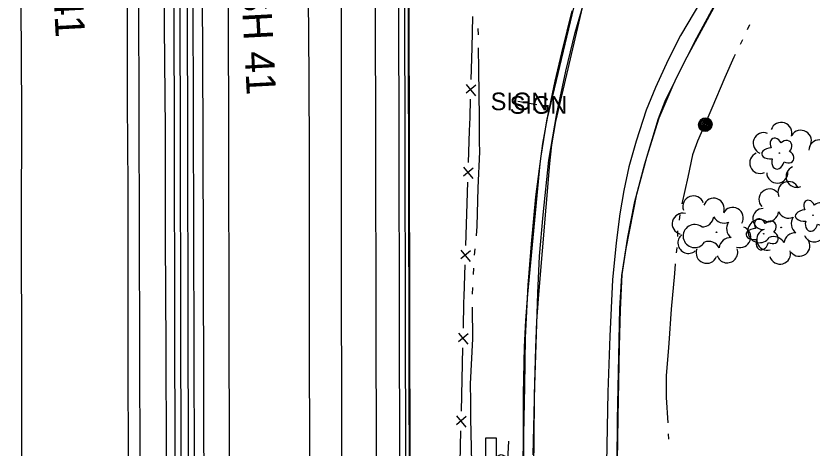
# Model space of a CAD drawing. Extents: x 588843 to 2552415, y 180129 to 269402.
# Drawn here: x 593958.1 to 594229.1, y 185127.3 to 185274.3 of the extents above; entities that cross this region are included whole.
import ezdxf

# ---------------------------------------------------------------- set-up
doc = ezdxf.new("R2010")
doc.units = 0
for name, color, linetype in [('Default', 7, 'Continuous'), ('E_FEN_P', 7, 'Continuous'), ('E_LAND_TreeLine_P', 7, 'Continuous'), ('E_LAND_Vegetation', 7, 'Continuous'), ('E_MISCPROP', 7, 'Continuous'), ('E_RDWY', 7, 'Continuous'), ('E_RDWY_AsphConc', 7, 'Continuous'), ('E_RDWY_Gravel', 7, 'Continuous'), ('E_RDWY_PavtEdge', 7, 'Continuous'), ('E_RDWY_Text', 7, 'Continuous'), ('E_SGN', 7, 'Continuous'), ('E_STRUCT', 7, 'Continuous'), ('E_WTR_P', 7, 'Continuous'), ('P_RDWY_BarrierConc', 7, 'Continuous'), ('P_RDWY_PavtEdge', 7, 'Continuous'), ('P_STRUCT', 7, 'Continuous'), ('P_WAL', 7, 'Continuous')]:
    doc.layers.add(name, color=color, linetype=linetype)

# ---------------------------------------------------------------- blocks, each defined once
blk = doc.blocks.new('POLE')
at = {"layer": 'Default'}
for radius in [4.46, 3.35, 2.23, 1.12]:
    blk.add_circle((0, 0), radius, dxfattribs=at)
blk = doc.blocks.new('CTRE')
at = {"layer": 'Default'}
blk.add_circle((0, 0), 0.223, dxfattribs=at)
for centre, start, end in [((-11.97, 8.96), 280.2067, 5.9716), ((1.81, 14.92), 220.2113, 305.9762), ((13.83, 5.89), 160.2113, 245.9762), ((-13.83, -5.9), 340.2113, 65.9762), ((12.03, -9.04), 185.9272, 100.2511), ((-1.81, -14.93), 40.2113, 125.9762)]:
    blk.add_arc(centre, 7.87, start, end, dxfattribs=at)
blk = doc.blocks.new('DTRE')
at = {"layer": 'Default'}
blk.add_circle((-0.18, 0), 0.183, dxfattribs=at)
for centre, major_axis, ratio in [((-1.87, 5.32), (1.36, -4.98), 0.782863), ((4.06, 2.74), (-5.27, -2.93), 0.691916), ((-5.87, 0.15), (4.93, -0.12), 0.832022), ((-2.49, -5.24), (1.8, 4.86), 0.716896), ((3.54, -3.71), (-5.01, 4.58), 0.560249)]:
    blk.add_ellipse(centre, major_axis=major_axis, ratio=ratio, start_param=1.570796, end_param=4.712389, dxfattribs=at)
blk = doc.blocks.new('BSGN_1')
at = {"layer": 'Default'}
blk.add_text('SIGN', height=12, dxfattribs=at).set_placement((-18.56, -6))
blk = doc.blocks.new('SGN_1')
at = {"layer": 'Default'}
blk.add_lwpolyline([(-3.5, -15), (-10.5, -15), (-10.5, 15), (-3.5, 15)], close=True, dxfattribs=at)
blk.add_circle((0, 0), 3.5, dxfattribs=at)
blk = doc.blocks.new('POLE_3')
at = {"layer": 'E_MISCPROP'}
for radius in [14.6, 11, 7.32, 3.66]:
    blk.add_circle((0, 0), radius, dxfattribs=at)

msp = doc.modelspace()

# ---------------------------------------------------------------- linework, layer by layer
at = {"layer": 'E_FEN_P'}
for p, q in [((594114.66, 185250.71), (594111.38, 185247.98)), ((594111.4, 185250.98), (594114.56, 185247.14)), ((594113.77, 185222.51), (594110.48, 185219.8)), ((594110.51, 185222.79), (594113.65, 185218.93)), ((594112.83, 185194.32), (594109.54, 185191.6)), ((594109.57, 185194.6), (594112.71, 185190.74)), ((594108.74, 185166.39), (594111.92, 185162.56)), ((594112, 185166.14), (594108.74, 185163.39)), ((594108.1, 185138.19), (594111.28, 185134.36)), ((594111.36, 185137.94), (594108.1, 185135.19))]:
    msp.add_line(p, q, dxfattribs=at)
for points in [[(594113.57, 185274.13), (594113.26, 185263.36)], [(594113.26, 185263.36), (594112.95, 185252.59)], [(594112.76, 185245.93), (594112.59, 185239.72), (594112.43, 185235.16)], [(594112.43, 185235.16), (594112.08, 185224.4)], [(594111.85, 185217.73), (594111.49, 185206.97)], [(594111.49, 185206.97), (594111.14, 185196.21)], [(594110.91, 185189.54), (594110.55, 185178.78)], [(594110.55, 185178.78), (594110.49, 185176.8), (594110.29, 185168.01)], [(594110.13, 185161.34), (594109.89, 185150.58)], [(594109.89, 185150.58), (594109.64, 185139.81)], [(594109.49, 185133.14), (594109.24, 185122.38)]]:
    msp.add_lwpolyline(points, dxfattribs=at)
at = {"layer": 'E_LAND_TreeLine_P'}
for centre, start, end in [((594218.63, 185234.46), 341.8276, 161.8276), ((594212.66, 185230.96), 68.5899, 248.5899), ((594225.27, 185231.78), 329.5192, 149.5192), ((594231.59, 185228.51), 358.3113, 178.3113), ((594211.5, 185224.27), 112.69, 292.69), ((594217.26, 185221), 181.7306, 1.7306), ((594223.87, 185219.59), 112.69, 292.69), ((594221.09, 185214.33), 23.5027, 203.5027), ((594214.62, 185211.8), 42.2028, 222.2028), ((594188.7, 185209.43), 20.0576, 200.0576), ((594195.64, 185208.65), 340.5966, 160.5966), ((594185.1, 185203.56), 75.7659, 255.7659), ((594202.11, 185205.53), 330.8577, 150.8577), ((594212.53, 185205.18), 90.7295, 270.7295), ((594204.63, 185199.05), 250.562, 70.562), ((594213.85, 185198.17), 106.7222, 286.7222), ((594229.84, 185200.97), 202.8268, 22.8268), ((594187.04, 185197.07), 129.9843, 309.9843), ((594224.79, 185196.11), 217.1603, 37.1603), ((594193.23, 185193.72), 158.7563, 338.7563), ((594200.2, 185193.86), 198.8081, 18.8081), ((594218.22, 185193.43), 195.3589, 15.3589)]:
    msp.add_arc(centre, 3.6, start, end, dxfattribs=at)
at = {"layer": 'E_RDWY'}
for points in [[(594134.22, 185124.9), (594134.77, 185148.54), (594135.77, 185179.97), (594136.28, 185192.54), (594137.54, 185206.61), (594139.46, 185225.22), (594142.23, 185241.02), (594145.31, 185255.47), (594148.51, 185268.59), (594152.45, 185282.37), (594157.29, 185297.1), (594162.7, 185312.29), (594168.06, 185326.49), (594174.07, 185340.63), (594177.55, 185350.43), (594179.74, 185357.88), (594182.42, 185369.81), (594184.51, 185378.76), (594157, 185390.78), (594131.51, 185401.82), (594107.85, 185411.56), (594080.85, 185423.3), (594069.33, 185428.3)], [(593960.11, 185118.13), (593960.11, 185156.58), (593960.05, 185202.8), (593960.09, 185241.65), (593959.88, 185278.24), (593959.89, 185323.37), (593959.78, 185360.75), (593959.65, 185393.32), (593959.87, 185420.54)], [(593996.46, 185124.29), (593996.36, 185155.17), (593996.3, 185186.28), (593996.32, 185216.24), (593996.09, 185244.79), (593996.03, 185281.16), (593995.91, 185318.32), (593995.88, 185353.01), (593995.73, 185384.05), (593995.63, 185404.88)], [(594023.34, 184682.26), (594023.25, 184709.56), (594023.04, 184739.91), (594023, 184778.2), (594022.82, 184818.16), (594022.67, 184861.06), (594022.65, 184896.86), (594022.58, 184934.07), (594022.62, 184972.8), (594022.48, 185013.2), (594022.39, 185057.62), (594022.2, 185103.22), (594022.12, 185147.96), (594021.99, 185189.79), (594021.86, 185234.19), (594021.61, 185282.87), (594021.71, 185325.21), (594022.01, 185370.2), (594022.14, 185393.45)], [(594058.92, 184785.01), (594058.82, 184814.32), (594058.74, 184856.48), (594058.72, 184888.42), (594058.64, 184920.39), (594058.61, 184955.57), (594058.47, 184990.54), (594058.38, 185026.41), (594058.18, 185063.12), (594058.32, 185096.32), (594058.13, 185129.63), (594058.04, 185158.77), (594058.03, 185187.99), (594057.99, 185226.54), (594057.97, 185253.66), (594057.64, 185280.67), (594057.82, 185338.96), (594057.67, 185356.32), (594057.68, 185378.51)], [(594205.01, 185297.7), (594197.71, 185288.63), (594191.17, 185279.04), (594184.31, 185267.59), (594180.15, 185259.31), (594175.77, 185249.91), (594172.69, 185242.19), (594169.22, 185231.66), (594166.77, 185222.94), (594165.07, 185214.83), (594163.62, 185206.9), (594162.45, 185197.1), (594161.23, 185184.44), (594160.28, 185165.36), (594159.58, 185146.27), (594159.15, 185122.07), (594158.92, 185089.58), (594158.3, 185056.12), (594157.54, 185024.13), (594157.54, 184999.97), (594157.9, 184963.47), (594157.95, 184939.34), (594157.87, 184908.64), (594157.93, 184877.55)]]:
    msp.add_lwpolyline(points, dxfattribs=at)
at = {"layer": 'E_RDWY_AsphConc'}
for points in [[(594130.88, 185129.47), (594130.91, 185145.59), (594131.24, 185161.71), (594131.24, 185161.71), (594131.63, 185170.69), (594132.32, 185179.65), (594132.32, 185179.65), (594136.57, 185224), (594136.57, 185224), (594137.44, 185230.92), (594137.44, 185230.92), (594139.09, 185239.51), (594139.09, 185239.51), (594148.71, 185279.92)], [(594126.56, 185003.75), (594129.25, 185025.49), (594129.96, 185078.42), (594130.88, 185129.47)]]:
    msp.add_lwpolyline(points, dxfattribs=at)
at = {"layer": 'E_RDWY_Gravel'}
for points in [[(594206.85, 185296.39), (594204.06, 185290.22), (594196.29, 185278.11), (594185.81, 185259), (594178.98, 185245.18), (594176.68, 185239.29), (594172.05, 185223.82), (594168.57, 185210.58), (594166.27, 185198.96), (594164.27, 185185.91), (594163.54, 185174.75), (594162.74, 185136.89), (594162.46, 185092.64), (594161.97, 185052.64), (594160.68, 185034.89), (594158.87, 185001), (594157.65, 184988.33)], [(594162.49, 185084.8), (594162.6, 185092.14), (594162.65, 185108.34), (594162.87, 185122.73), (594163.16, 185137.82), (594163.56, 185161.78), (594163.86, 185174.27), (594164.52, 185186.26), (594165.87, 185195.19), (594169.49, 185213.65), (594172.84, 185226.25), (594177.04, 185239.65), (594182.16, 185251.54), (594189.2, 185265.53), (594197.1, 185280.32), (594202.43, 185288.61), (594205.21, 185293.22), (594207.19, 185297.28)], [(594147.37, 185276.04), (594143.77, 185261.7), (594141.59, 185252.12), (594138.69, 185238.58), (594136.75, 185226.6), (594134.97, 185212.73), (594133.45, 185196.73), (594132.38, 185182.73), (594131.44, 185164.88), (594131.2, 185148.25), (594130.89, 185131.97), (594130.83, 185115.83)], [(594126.56, 185003.75), (594123.3, 185024.95), (594123.17, 185077.93), (594125.89, 185129.58)]]:
    msp.add_lwpolyline(points, dxfattribs=at)
at = {"layer": 'E_RDWY_PavtEdge'}
for points in [[(594134.49, 185129.21), (594134.67, 185145.31), (594135.06, 185161.39), (594135.06, 185161.39), (594135.46, 185170.45), (594136.07, 185179.49), (594136.07, 185179.49), (594139.81, 185224.08), (594139.81, 185224.08), (594140.51, 185230.41), (594140.51, 185230.41), (594141.93, 185238.31), (594141.93, 185238.31), (594151.43, 185279.08), (594151.43, 185279.08), (594152.95, 185284.79), (594154.72, 185290.43), (594154.72, 185290.43), (594158.68, 185301.7), (594162.89, 185312.88), (594162.89, 185312.88)], [(594134.46, 184962.71), (594133.89, 185025.51), (594133.72, 185078.15), (594134.49, 185129.21)]]:
    msp.add_lwpolyline(points, dxfattribs=at)
at = {"layer": 'E_SGN'}
msp.add_lwpolyline([(594135.46, 185243.98), (594128.98, 185245.2)], dxfattribs=at)
at = {"layer": 'E_STRUCT'}
for points in [[(593940.03, 185437.58), (594091.04, 185372.39), (594091.42, 185371.08), (594091.82, 185162.88), (594092.22, 184996.64), (594092.65, 184834.31), (594092.95, 184677.06)], [(594007.57, 185399.67), (594008.45, 185379.96), (594008.58, 185346.39), (594008.62, 185302.69), (594008.59, 185270.63), (594008.85, 185235.62), (594008.95, 185198.53), (594009.16, 185161.43), (594009.23, 185125.36), (594009.42, 185092.69), (594009.24, 185064.46), (594009.4, 185031), (594009.61, 184996.11), (594009.68, 184962.18), (594009.8, 184932.13), (594009.91, 184898.48), (594010.17, 184858.49), (594010.07, 184823.02), (594010.32, 184787.4), (594010.45, 184753.11), (594010.69, 184718.6), (594010.65, 184679.45), (594010.55, 184642.38), (594010.12, 184601.49)], [(594070.34, 184832.43), (594069.78, 184870.55), (594069.64, 184910.08), (594069.4, 184945.47), (594069.43, 184982.11), (594069.44, 185018.32), (594069.3, 185050.57), (594069.18, 185084.48), (594069.08, 185115.73), (594069.05, 185146.25), (594068.97, 185177.88), (594068.98, 185210.48), (594068.94, 185241.38), (594068.93, 185280.5), (594068.89, 185321.81), (594068.74, 185353.46), (594069.71, 185365.04)]]:
    msp.add_lwpolyline(points, dxfattribs=at)
at = {"layer": 'E_WTR_P'}
for points in [[(594115.52, 185267.8), (594115.49, 185270.01)], [(594207.86, 185271.23), (594207.05, 185269.55)], [(594205.42, 185266.18), (594204.6, 185264.5)], [(594115.95, 185231.4), (594115.89, 185239.71), (594115.7, 185255.89), (594115.59, 185263.39)], [(594202.98, 185261.14), (594202.53, 185260.2), (594199.4, 185253.37), (594194.96, 185242.86), (594192.11, 185236.33)], [(594192.11, 185236.33), (594190.07, 185231.67), (594188.38, 185227.03), (594186.87, 185219.43), (594184.79, 185210.33)], [(594114.83, 185199.45), (594115.14, 185202.78), (594115.43, 185215.74), (594115.98, 185228.02), (594115.95, 185231.4)], [(594184.12, 185206.66), (594183.84, 185204.81)], [(594183.35, 185201.11), (594183.25, 185199.24)], [(594114.21, 185192.86), (594114.41, 185195.06)], [(594183.06, 185195.51), (594183.05, 185195.33), (594182.89, 185193.64)], [(594113.85, 185186.25), (594113.96, 185188.46)], [(594182.55, 185189.92), (594182.25, 185186.65), (594181.2, 185174.56), (594180.37, 185162.91)], [(594113.5, 185179.65), (594113.62, 185181.85)], [(594112.93, 185143.26), (594112.87, 185149.08), (594113.6, 185164.39), (594113.5, 185175.23)], [(594180.37, 185162.91), (594180.16, 185160.01), (594179.43, 185151.93), (594179.41, 185144.51), (594180.05, 185135.88)], [(594113.13, 185111.28), (594113.37, 185117.25), (594112.98, 185137.48), (594112.93, 185143.26)], [(594180.17, 185132.14), (594180.2, 185130.27)]]:
    msp.add_lwpolyline(points, dxfattribs=at)
at = {"layer": 'P_RDWY_BarrierConc'}
for p, q in [((594015.52, 183703.15), (594011.71, 185400.89)), ((594017.52, 183703.15), (594013.71, 185400.03)), ((594020.02, 183703.16), (594016.21, 185398.95)), ((594022.02, 183703.16), (594018.21, 185398.08))]:
    msp.add_line(p, q, dxfattribs=at)
at = {"layer": 'P_RDWY_PavtEdge'}
for p, q in [((594003.52, 183703.12), (593999.78, 185371.14)), ((594034.02, 183703.19), (594030.35, 185336.23)), ((594082.72, 184282.49), (594080.35, 185336.34)), ((594090.4, 184426.97), (594088.35, 185336.36))]:
    msp.add_line(p, q, dxfattribs=at)
at = {"layer": 'P_STRUCT'}
for p, q in [((594092.4, 184426.97), (594090.28, 185367.09)), ((594093.84, 184426.97), (594091.73, 185367.1))]:
    msp.add_line(p, q, dxfattribs=at)
at = {"layer": 'P_WAL'}
for p, q in [((594092.4, 184426.97), (594090.28, 185366.96)), ((594093.71, 184426.97), (594091.6, 185366.1))]:
    msp.add_line(p, q, dxfattribs=at)

# ---------------------------------------------------------------- block references
at = {"layer": 'E_LAND_Vegetation', "xscale": 0.49999999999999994, "yscale": 0.49999999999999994, "rotation": -133.2354227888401}
for name, p in [('DTRE', (594217.93, 185227.54)), ('DTRE', (594229.35, 185206.39)), ('CTRE', (594196.57, 185200.68)), ('CTRE', (594218.6, 185202.34)), ('DTRE', (594212.59, 185200.09))]:
    msp.add_blockref(name, p, dxfattribs=at)
at = {"layer": 'E_MISCPROP'}
for name, p, xscale, yscale, rotation in [('POLE', (594192.86, 185237.41), 0.49999999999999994, 0.49999999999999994, -133.2354227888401), ('POLE_3', (594192.67, 185237.17), 0.15240030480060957, 0.15240030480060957, 0.8014450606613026)]:
    msp.add_blockref(name, p, dxfattribs=dict(at, xscale=xscale, yscale=yscale, rotation=rotation))
at = {"layer": 'E_SGN', "xscale": 0.5, "yscale": 0.5}
for name, p in [('BSGN_1', (594128.98, 185245.2)), ('BSGN_1', (594135.46, 185243.98)), ('SGN_1', (594123.33, 185123.27))]:
    msp.add_blockref(name, p, dxfattribs=at)

# ---------------------------------------------------------------- texts
at = {"layer": 'E_RDWY_Text'}
for p in [(593967.22, 185349.12), (594032.25, 185329.57)]:
    msp.add_text('IH 94/USH 41', height=10, rotation=273.0955, dxfattribs=at).set_placement(p)

doc.saveas('drawing.dxf')
